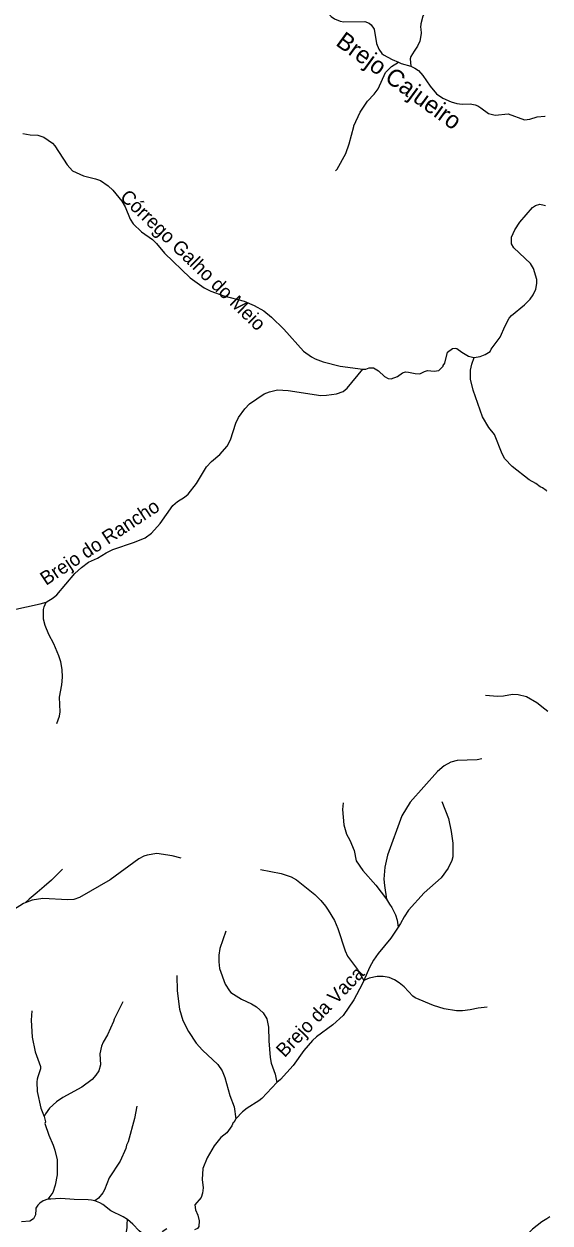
# Model space of a CAD drawing. Extents: x 280.4 to 335.6, y 8893.9 to 8949.5.
# Drawn here: x 329.44 to 335.52, y 8909.74 to 8923.61 of the extents above; entities that cross this region are included whole.
import ezdxf
from ezdxf.enums import TextEntityAlignment as Align

# ---------------------------------------------------------------- set-up
doc = ezdxf.new("R2010")
doc.units = 0
doc.header["$LTSCALE"] = 0.064
doc.linetypes.add('LONG_DASHED', pattern=[7.5, 6, -1.5])
doc.layers.add('61', color=7, linetype='Continuous')
doc.layers.add('7', color=7, linetype='Continuous', lineweight=25)
doc.layers.add('9', color=7, linetype='LONG_DASHED', lineweight=25)

msp = doc.modelspace()

# ---------------------------------------------------------------- linework, layer by layer
at = {"layer": '7'}
for points in [[(335.0527, 8925.1116), (335.0042, 8925.0102), (334.9064, 8924.877), (334.7409, 8924.7162), (334.711, 8924.6975), (334.6656, 8924.6523), (334.5782, 8924.6002), (334.5283, 8924.5627), (334.4678, 8924.4805), (334.2011, 8923.9027), (334.1203, 8923.7904), (334.064, 8923.7274), (334.0475, 8923.6974), (334.0239, 8923.6116), (334.0209, 8923.5682), (334.0272, 8923.5531), (334.0287, 8923.4972), (334.0129, 8923.4115), (333.9887, 8923.3533), (333.9484, 8923.295), (333.911, 8923.231), (333.9026, 8923.2073), (333.911, 8923.1197)], [(332.958, 8923.7282), (332.9915, 8923.6945), (333.0299, 8923.6679), (333.0946, 8923.6425), (333.1377, 8923.6343), (333.3793, 8923.6363), (333.4306, 8923.6184), (333.4518, 8923.6004), (333.4848, 8923.5498), (333.5156, 8923.3813), (333.5419, 8923.3191), (333.5736, 8923.2681), (333.5953, 8923.2502), (333.6952, 8923.1961), (333.769, 8923.1659)], [(333.0408, 8921.9121), (333.0608, 8921.9302), (333.1608, 8922.1103), (333.1985, 8922.2235), (333.2524, 8922.4221), (333.2503, 8922.4302), (333.3257, 8922.5883), (333.4115, 8922.7167), (333.4877, 8922.7962), (333.5333, 8922.8588), (333.619, 8923.0488), (333.688, 8923.116), (333.769, 8923.1659)], [(333.769, 8923.1659), (333.7996, 8923.1534), (333.911, 8923.1197)], [(333.911, 8923.1197), (333.958, 8923.0977), (333.9977, 8923.0706), (334.0479, 8923.0141), (334.1336, 8922.8881), (334.2069, 8922.8026), (334.2814, 8922.7496), (334.3765, 8922.7069), (334.4398, 8922.688), (334.503, 8922.6816), (334.5939, 8922.6846), (334.6533, 8922.6721), (334.6839, 8922.6603), (334.7174, 8922.6387), (334.8094, 8922.5743), (334.8836, 8922.5537), (335.0362, 8922.5676), (335.2241, 8922.4994), (335.2841, 8922.5073), (335.3713, 8922.536), (335.4585, 8922.5408), (335.4612, 8922.5409)], [(329.4292, 8922.3406), (329.5141, 8922.3265), (329.6031, 8922.3212), (329.6719, 8922.3), (329.7715, 8922.2289), (329.7981, 8922.2007), (329.9388, 8921.9814), (330.0001, 8921.9113), (330.1276, 8921.8506), (330.2681, 8921.8181), (330.3249, 8921.7977), (330.4128, 8921.7379), (330.4667, 8921.6854), (330.5736, 8921.5607), (330.6111, 8921.4948), (330.6678, 8921.3495), (330.7018, 8921.2956), (330.7974, 8921.2057), (330.9242, 8921.1179), (330.9737, 8921.0681), (331.0659, 8920.957), (331.3628, 8920.6729), (331.5234, 8920.5574), (331.5995, 8920.5203), (331.7502, 8920.4658), (331.9859, 8920.4015), (332.0991, 8920.3543), (332.2129, 8920.2926), (332.3012, 8920.2191), (332.4443, 8920.079), (332.672, 8919.8258), (332.7629, 8919.7582), (332.8046, 8919.7344), (332.8959, 8919.7025), (333.0947, 8919.6528), (333.3546, 8919.6153), (333.3565, 8919.6155)], [(334.6438, 8919.7502), (334.7131, 8919.7619), (334.7698, 8919.7872), (334.8266, 8919.8224), (334.8368, 8919.8467), (334.9427, 8919.9883), (334.9991, 8920.1189), (335.0472, 8920.2082), (335.0736, 8920.2367), (335.2244, 8920.3622), (335.29, 8920.4276), (335.3238, 8920.478), (335.3535, 8920.5422), (335.367, 8920.6072), (335.3673, 8920.6522), (335.3285, 8920.7823), (335.2941, 8920.8385), (335.1003, 8921.0215), (335.0731, 8921.0654), (335.0737, 8921.1445), (335.1131, 8921.2294), (335.1687, 8921.3151), (335.3155, 8921.4877), (335.352, 8921.511), (335.4009, 8921.5249), (335.4489, 8921.5125), (335.4658, 8921.5081)], [(334.2826, 8919.6497), (334.2819, 8919.6604), (334.3024, 8919.6869), (334.3344, 8919.8139), (334.3925, 8919.8541), (334.4252, 8919.8601), (334.4414, 8919.8544), (334.498, 8919.812), (334.5774, 8919.766), (334.6396, 8919.7495), (334.6438, 8919.7502)], [(335.4804, 8918.2066), (335.473, 8918.212), (335.4318, 8918.2422), (335.4036, 8918.2539), (335.3545, 8918.2931), (335.2757, 8918.3357), (335.0795, 8918.4915), (334.9979, 8918.5795), (334.9651, 8918.6372), (334.876, 8918.8606), (334.8108, 8918.9416), (334.7384, 8919.0648), (334.6305, 8919.3727), (334.6, 8919.5007), (334.5997, 8919.6038), (334.6141, 8919.6749), (334.6438, 8919.7502)], [(329.6982, 8916.9222), (329.7798, 8916.9712), (329.8226, 8917.0058), (330.03, 8917.253), (330.1041, 8917.3224), (330.1876, 8917.3854), (330.2918, 8917.4315), (330.3896, 8917.4933), (330.4662, 8917.5322), (330.7173, 8917.6169), (330.8419, 8917.6666), (330.9161, 8917.7203), (331.0146, 8917.8316), (331.1613, 8918.0404), (331.2158, 8918.0874), (331.2962, 8918.1353), (331.3398, 8918.1727), (331.4347, 8918.2932), (331.551, 8918.486), (331.6075, 8918.5474), (331.7045, 8918.6301), (331.7881, 8918.7271), (331.827, 8918.7989), (331.889, 8918.9936), (331.9194, 8919.0576), (331.9908, 8919.1565), (332.0457, 8919.2159), (332.215, 8919.3301), (332.2772, 8919.3559), (332.3704, 8919.3773), (332.4943, 8919.3711), (332.8693, 8919.3135), (332.9362, 8919.3144), (333.0522, 8919.3329), (333.1275, 8919.3599), (333.1748, 8919.3986), (333.3565, 8919.6155)], [(333.3565, 8919.6155), (333.3887, 8919.6182), (333.4291, 8919.6317), (333.4779, 8919.6333), (333.537, 8919.5985), (333.6066, 8919.5311), (333.6473, 8919.5086), (333.6849, 8919.5056), (333.7552, 8919.5326), (333.8123, 8919.5736), (333.8473, 8919.585), (333.884, 8919.5835), (333.9607, 8919.5661), (334.0161, 8919.563), (334.0688, 8919.591), (334.1032, 8919.5995), (334.1792, 8919.595), (334.2333, 8919.6015), (334.2826, 8919.6497)], [(327.1668, 8916.2235), (327.2062, 8916.2236), (327.2833, 8916.2425), (327.3492, 8916.272), (327.4292, 8916.3182), (327.5266, 8916.3537), (327.6248, 8916.3661), (327.8398, 8916.3582), (328.0539, 8916.3648), (328.1947, 8916.4008), (328.4849, 8916.4972), (328.6503, 8916.52), (328.8007, 8916.558), (328.883, 8916.5967), (329.0724, 8916.7251), (329.2012, 8916.7965), (329.313, 8916.8339), (329.6296, 8916.9012), (329.6982, 8916.9222)], [(329.821, 8915.5171), (329.8518, 8915.6026), (329.8594, 8915.6518), (329.8519, 8915.8239), (329.877, 8915.9646), (329.885, 8916.0534), (329.8835, 8916.143), (329.8676, 8916.2326), (329.8452, 8916.3029), (329.7857, 8916.438), (329.7282, 8916.5474), (329.6854, 8916.6533), (329.666, 8916.7258), (329.6673, 8916.8364), (329.6739, 8916.8693), (329.6982, 8916.9222)], [(334.7291, 8915.1112), (334.6776, 8915.0986), (334.4451, 8915.0922), (334.3714, 8915.0715), (334.2948, 8915.0278), (334.2191, 8914.9618), (333.9044, 8914.6074), (333.8081, 8914.4517), (333.6422, 8913.996), (333.6116, 8913.8553), (333.5987, 8913.7177), (333.6045, 8913.6455), (333.6309, 8913.4873)], [(334.2682, 8914.6155), (334.3467, 8914.4211), (334.3773, 8914.2694), (334.3949, 8914.135), (334.3962, 8913.9767), (334.384, 8913.9342), (334.3429, 8913.8443), (334.2616, 8913.7331), (334.0635, 8913.562), (333.8849, 8913.361), (333.8321, 8913.2842), (333.7928, 8913.2073), (333.7639, 8913.1645)], [(333.1305, 8914.5999), (333.1221, 8914.5247), (333.135, 8914.3455), (333.1682, 8914.2384), (333.2058, 8914.1705), (333.2562, 8914.0487), (333.2798, 8913.9305), (333.3565, 8913.8179), (333.5068, 8913.6495), (333.6309, 8913.4873)], [(331.2555, 8913.9593), (331.1516, 8913.9895), (330.9775, 8914.015), (330.8638, 8913.9975), (330.8261, 8913.9849), (330.7673, 8913.9539), (330.4372, 8913.7106), (330.0823, 8913.5048), (330.0167, 8913.4849), (329.9473, 8913.4778), (329.6601, 8913.4954), (329.5361, 8913.4771), (329.4556, 8913.4456)], [(329.8874, 8913.8328), (329.76, 8913.7055), (329.6751, 8913.6321), (329.5921, 8913.5646), (329.5014, 8913.4874), (329.4556, 8913.4456)], [(332.1729, 8913.8316), (332.4137, 8913.7851), (332.5264, 8913.7451), (332.591, 8913.7096), (332.8024, 8913.5398), (332.8721, 8913.4724), (332.9251, 8913.405), (332.9555, 8913.3593), (333.0298, 8913.2412), (333.0682, 8913.1495), (333.1508, 8912.8909), (333.1797, 8912.8296), (333.293, 8912.6749), (333.3676, 8912.5468)], [(329.4556, 8913.4456), (329.4359, 8913.4379), (329.319, 8913.3642), (329.1938, 8913.2519), (329.0934, 8913.134), (329.0188, 8913.0768), (328.8706, 8912.9809), (328.7409, 8912.8554), (328.5442, 8912.7258), (328.3215, 8912.6125), (328.2165, 8912.5353), (328.0004, 8912.322)], [(333.6309, 8913.4873), (333.6405, 8913.4667), (333.6654, 8913.4298), (333.6923, 8913.3914), (333.7315, 8913.3059), (333.752, 8913.2427), (333.7639, 8913.1645)], [(331.7719, 8913.1174), (331.7055, 8912.9178), (331.6923, 8912.8389), (331.6923, 8912.7615), (331.7002, 8912.6868), (331.7662, 8912.5058), (331.8142, 8912.4273), (331.8327, 8912.4084), (331.953, 8912.3305), (332.0703, 8912.278), (332.1256, 8912.2431), (332.2039, 8912.1727), (332.2467, 8912.1047), (332.2647, 8912.0073), (332.268, 8911.8481), (332.2855, 8911.6563), (332.2971, 8911.5915), (332.344, 8911.4615), (332.3628, 8911.3663)], [(333.7639, 8913.1645), (333.678, 8913.0373), (333.5318, 8912.8574), (333.4796, 8912.7822), (333.4335, 8912.6982), (333.3676, 8912.5468)], [(331.2071, 8912.6041), (331.2125, 8912.4271), (331.2383, 8912.2153), (331.2759, 8912.0855), (331.342, 8911.9568), (331.4299, 8911.8226), (331.5039, 8911.7389), (331.6794, 8911.5746), (331.7313, 8911.501), (331.7606, 8911.4234), (331.8187, 8911.2181), (331.8679, 8911.0843), (331.8902, 8910.9468)], [(333.3676, 8912.5468), (333.3483, 8912.5025), (333.2526, 8912.3209), (333.1267, 8912.1409), (333.0094, 8912.0348), (332.8187, 8911.8966), (332.7744, 8911.854), (332.6742, 8911.7377), (332.551, 8911.5645), (332.4043, 8911.4025), (332.3628, 8911.3663)], [(334.7938, 8912.2391), (334.6885, 8912.2275), (334.595, 8912.2061), (334.5069, 8912.1952), (334.4383, 8912.1953), (334.2961, 8912.2188), (334.1717, 8912.2574), (333.9597, 8912.3464), (333.9348, 8912.3641), (333.8319, 8912.4734), (333.7771, 8912.5202), (333.7212, 8912.5545), (333.6585, 8912.5798), (333.5889, 8912.5933), (333.5224, 8912.5933), (333.4287, 8912.5716), (333.3676, 8912.5468)], [(330.5826, 8912.3), (330.4835, 8912.0983), (330.4764, 8912.0714), (330.4053, 8911.9194), (330.3557, 8911.8327), (330.3377, 8911.7873), (330.3169, 8911.6971), (330.3263, 8911.5699), (330.3056, 8911.5031), (330.2732, 8911.4509), (330.2299, 8911.4031), (330.111, 8911.3128), (329.8883, 8911.1924), (329.8157, 8911.1424), (329.7352, 8911.0714), (329.6892, 8911.004), (329.6753, 8910.9725)], [(329.5336, 8912.194), (329.5236, 8912.0859), (329.5368, 8911.8906), (329.5717, 8911.7203), (329.6323, 8911.5514), (329.6322, 8911.5243), (329.601, 8911.4303), (329.5937, 8911.4062), (329.5908, 8911.3756), (329.5954, 8911.2611), (329.6367, 8911.0693), (329.6753, 8910.9725)], [(332.3628, 8911.3663), (332.1902, 8911.183), (332.1544, 8911.1556), (332.0201, 8911.0697), (331.9651, 8911.0272), (331.8902, 8910.9468)], [(330.7441, 8911.0937), (330.7199, 8910.95), (330.6467, 8910.6821), (330.6244, 8910.6429), (330.6174, 8910.604), (330.5535, 8910.4584), (330.4241, 8910.2648), (330.3709, 8910.1235), (330.3532, 8910.0909), (330.3024, 8910.0297), (330.2607, 8909.9992)], [(329.6753, 8910.9725), (329.688, 8910.9106), (329.6824, 8910.8913), (329.7281, 8910.7581), (329.7795, 8910.6423), (329.7988, 8910.584), (329.8239, 8910.4711), (329.8242, 8910.2976), (329.8032, 8910.181), (329.775, 8910.096), (329.7171, 8910.0174)], [(331.8902, 8910.9468), (331.8881, 8910.9446), (331.8667, 8910.9038), (331.8571, 8910.9021), (331.8406, 8910.866), (331.7831, 8910.785), (331.7158, 8910.7297), (331.6379, 8910.6343), (331.5575, 8910.4946), (331.5068, 8910.3711), (331.5004, 8910.244), (331.5098, 8910.149), (331.505, 8910.0858), (331.489, 8910.0374), (331.4141, 8909.9521), (331.4215, 8909.8955), (331.4516, 8909.8315), (331.4648, 8909.7675), (331.4617, 8909.7014), (331.4449, 8909.6778), (331.4111, 8909.6614)], [(329.7171, 8910.0174), (329.6617, 8909.9986), (329.626, 8909.9722), (329.6017, 8909.9483), (329.5852, 8909.9247), (329.5793, 8909.9116), (329.578, 8909.9007), (329.5745, 8909.8365), (329.5512, 8909.7892), (329.5101, 8909.7643), (329.4108, 8909.7542)], [(330.2607, 8909.9992), (330.221, 8910.0063), (330.1841, 8910.0106), (330.0211, 8910.0139), (329.8658, 8910.0249), (329.8044, 8910.0218), (329.7504, 8910.0175), (329.7171, 8910.0174)], [(330.6371, 8909.7822), (330.589, 8909.8117), (330.4439, 8909.8812), (330.3526, 8909.9557), (330.3192, 8909.9756), (330.2607, 8909.9992)], [(330.1942, 8908.6152), (330.2113, 8908.716), (330.2391, 8908.7853), (330.2946, 8908.8907), (330.342, 8908.9624), (330.4001, 8909.1198), (330.4587, 8909.2295), (330.5152, 8909.366), (330.5734, 8909.4795), (330.6173, 8909.5956), (330.6335, 8909.6859), (330.6335, 8909.7267), (330.6371, 8909.7822)], [(331.0929, 8909.6734), (331.0704, 8909.6628), (331.0462, 8909.6426), (330.9819, 8909.5785), (330.958, 8909.563), (330.9311, 8909.558), (330.9048, 8909.5584), (330.8432, 8909.5895), (330.7732, 8909.6502), (330.698, 8909.7301), (330.6371, 8909.7822)], [(335.5179, 8909.8125), (335.4795, 8909.7893), (335.4243, 8909.7559), (335.314, 8909.6693), (335.2107, 8909.5632), (335.1854, 8909.5253), (335.1789, 8909.5255), (335.002, 8909.3496), (334.8251, 8909.2206), (334.6761, 8909.1363)]]:
    msp.add_lwpolyline(points, dxfattribs=at)
at = {"layer": '9'}
msp.add_lwpolyline([(334.773, 8915.8477), (334.9114, 8915.8351), (334.9794, 8915.837), (335.0858, 8915.859), (335.1505, 8915.854), (335.2476, 8915.8301), (335.3674, 8915.761), (335.4601, 8915.6864), (335.4918, 8915.6609)], dxfattribs=at)

# ---------------------------------------------------------------- texts
at = {"layer": '61'}
for s, height, rotation, p in [('Brejo Cajueiro', 0.2, 323.973, (333.7167, 8922.8723)), ('Córrego Galho do Meio', 0.16, 315.939, (331.3391, 8920.8216)), ('Brejo do Rancho', 0.16, 33.571, (330.3603, 8917.5498)), ('Brejo da Vaca', 0.16, 46.042, (332.9181, 8912.1315))]:
    msp.add_text(s, height=height, rotation=rotation, dxfattribs=at).set_placement(p, align=Align.CENTER)

doc.saveas('drawing.dxf')
